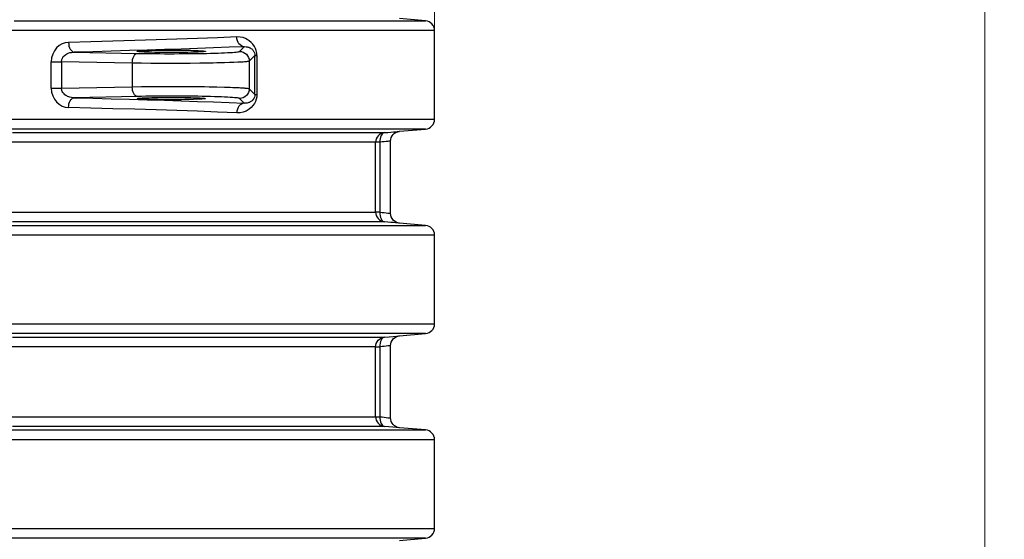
# Model space of a CAD drawing. Header units: millimetres. Extents: x 196 to 2027204, y -221452 to 153872.
# Tile 344 of 381: x 1217402 to 1218412, y -196380 to -195847. Entities that reach past the tile are written whole.
import ezdxf

# ---------------------------------------------------------------- set-up
doc = ezdxf.new("R2010")
doc.units = ezdxf.units.MM
doc.layers.get('Defpoints').update_dxf_attribs({"lineweight": 18})
doc.layers.add('00_Основной', color=163, linetype='Continuous', lineweight=40)
doc.layers.add('ТМ-размеры', color=25, linetype='Continuous', lineweight=20)
doc.styles.add('SFINKS', font='SFINKS.shx', dxfattribs={"width": 0.7, "oblique": 15})
doc.dimstyles.new('кира-50', dxfattribs={"dimtxt": 150, "dimasz": 40, "dimexe": 15, "dimexo": 0, "dimgap": 20, "dimtad": 1, "dimdec": 0, "dimrnd": 5, "dimdsep": 46, "dimtxsty": 'SFINKS', "dimblk1": 'OBLIQUE', "dimblk2": 'OBLIQUE', "dimsah": 1, "dimcen": 2.5, "dimclrd": 252, "dimclre": 252, "dimclrt": 252, "dimadec": 0, "dimazin": 0, "dimtfac": 1, "dimtdec": 0, "dimtofl": 0, "dimtmove": 0, "dimatfit": 3, "dimldrblk": 'OBLIQUE', "dimfxl": 15, "dimtfill": 1, "dimtolj": 1, "dimtzin": 0, "dimlwd": 20, "dimlwe": 20, "dimarcsym": 0})

# ---------------------------------------------------------------- blocks, each defined once
blk = doc.blocks.new('_Oblique')
at = {"color": 0, "linetype": 'ByBlock', "lineweight": -2}
blk.add_line((-0.5, -0.5), (0.5, 0.5), dxfattribs=at)
blk = doc.blocks.new('*D84')
at = {"layer": 'Defpoints', "color": 0, "linetype": 'ByBlock', "lineweight": 50, "transparency": 16777216}
for p in [(1217827.7, -194508.8), (1216087.6, -195856.8), (1217827.7, -195857.7)]:
    blk.add_point(p, dxfattribs=at)
at = {"layer": 'ТМ-размеры', "color": 252, "linetype": 'ByBlock', "lineweight": 20, "transparency": 16777216}
for p, q in [((1216087.6, -195856.8), (1216087.6, -194493.8)), ((1217827.7, -195857.7), (1217827.7, -194493.8)), ((1216087.6, -194508.8), (1217827.7, -194508.8))]:
    blk.add_line(p, q, dxfattribs=at)
at = {"layer": 'ТМ-размеры', "color": 252, "linetype": 'ByBlock', "lineweight": 20, "transparency": 16777216, "xscale": 40, "yscale": 40, "zscale": 40, "rotation": 180}
blk.add_blockref('_Oblique', (1216087.6, -194508.8), dxfattribs=at)
at = {"layer": 'ТМ-размеры', "color": 252, "linetype": 'ByBlock', "lineweight": 20, "transparency": 16777216, "xscale": 40, "yscale": 40, "zscale": 40}
blk.add_blockref('_Oblique', (1217827.7, -194508.8), dxfattribs=at)
at = {"layer": 'ТМ-размеры', "color": 252, "linetype": 'ByBlock', "transparency": 16777216, "insert": (1216957.7, -194413.8), "char_height": 150, "attachment_point": 5, "style": 'SFINKS', "bg_fill": 3, "box_fill_scale": 1.1, "bg_fill_color": 256, "bg_fill_true_color": 13158600, "bg_fill_transparency": 0}
blk.add_mtext('\\A1;1740', dxfattribs=at)
blk = doc.blocks.new('*D85')
at = {"layer": 'Defpoints', "color": 0, "linetype": 'ByBlock', "lineweight": 50, "transparency": 16777216}
for p in [(1216957.7, -194978.3), (1216957.7, -203390.2), (1218392, -203390.2)]:
    blk.add_point(p, dxfattribs=at)
at = {"layer": 'ТМ-размеры', "color": 252, "linetype": 'ByBlock', "lineweight": 20, "transparency": 16777216}
for p, q in [((1216957.7, -194978.3), (1218407, -194978.3)), ((1218392, -194978.3), (1218392, -203390.2)), ((1216957.7, -203390.2), (1218407, -203390.2))]:
    blk.add_line(p, q, dxfattribs=at)
at = {"layer": 'ТМ-размеры', "color": 252, "linetype": 'ByBlock', "lineweight": 20, "transparency": 16777216, "xscale": 40, "yscale": 40, "zscale": 40}
for p, rotation in [((1218392, -194978.3), 90), ((1218392, -203390.2), 270)]:
    blk.add_blockref('_Oblique', p, dxfattribs=dict(at, rotation=rotation))
at = {"layer": 'ТМ-размеры', "color": 252, "linetype": 'ByBlock', "transparency": 16777216, "insert": (1218297, -199184.3), "char_height": 150, "attachment_point": 5, "rotation": 90, "style": 'SFINKS', "bg_fill": 3, "box_fill_scale": 1.1, "bg_fill_color": 256, "bg_fill_true_color": 13158600, "bg_fill_transparency": 0}
blk.add_mtext('\\A1;8410', dxfattribs=at)

msp = doc.modelspace()

# ---------------------------------------------------------------- linework, layer by layer
at = {"layer": '00_Основной', "color": 252, "lineweight": 25, "ltscale": 10}
for p, q in [((1217818.6, -195847.7, 0.2), (1217791.7, -195845.4, 0.2)), ((1217827.7, -195948.8, 0.2), (1217827.7, -195857.7, 0.2)), ((1217458, -195879.8, 0.2), (1217522.7, -195881.1, 0.2)), ((1217627.7, -195879.1, 0.2), (1217632.5, -195874.3, 0.2)), ((1217434.6, -195916.8, 0.2), (1217434.6, -195889.7, 0.2)), ((1217517.7, -195891.1, 0.2), (1217445.1, -195889.7, 0.2)), ((1217445.1, -195889.7, 0.2), (1217445.1, -195916.8, 0.2)), ((1217643.4, -195883.4, 0.2), (1217637.7, -195889.1, 0.2)), ((1217637.7, -195889.1, 0.2), (1217637.7, -195917.4, 0.2)), ((1217643.4, -195923.2, 0.2), (1217643.4, -195883.4, 0.2)), ((1217645.5, -195883.4, 0.2), (1217645.5, -195923.2, 0.2)), ((1217517.7, -195891.1, 0.2), (1217517.7, -195915.4, 0.2)), ((1217445.1, -195916.8, 0.2), (1217517.7, -195915.4, 0.2)), ((1217637.7, -195917.4, 0.2), (1217643.4, -195923.2, 0.2)), ((1217522.7, -195925.4, 0.2), (1217458, -195926.7, 0.2)), ((1217632.5, -195932.2, 0.2), (1217627.7, -195927.4, 0.2)), ((1217791.8, -195961.1, 0.2), (1217818.6, -195958.8, 0.2)), ((1217818.6, -196057.7, 0.2), (1217791.8, -196055.4, 0.2)), ((1217827.7, -196158.8, 0.2), (1217827.7, -196067.7, 0.2)), ((1217791.7, -196171.2, 0.2), (1217818.6, -196168.8, 0.2)), ((1217818.6, -196267.7, 0.2), (1217791.7, -196265.4, 0.2)), ((1217827.7, -196368.8, 0.2), (1217827.7, -196277.7, 0.2)), ((1217791.7, -196381.2, 0.2), (1217818.6, -196378.8, 0.2))]:
    msp.add_line(p, q, dxfattribs=at)
at = {"layer": '00_Основной', "color": 252, "lineweight": 25, "ltscale": 10, "elevation": 0.2}
for points in [[(1217396.7, -195847.7), (1217411.7, -195847.7), (1217426.5, -195847.7), (1217441.1, -195847.7), (1217455.5, -195847.7), (1217469.7, -195847.7), (1217483.7, -195847.7), (1217497.4, -195847.7), (1217511, -195847.7), (1217524.3, -195847.7), (1217537.4, -195847.7), (1217550.2, -195847.7), (1217562.8, -195847.7), (1217575.1, -195847.7), (1217587.2, -195847.7), (1217599.1, -195847.7), (1217610.6, -195847.7), (1217621.9, -195847.7), (1217632.9, -195847.7), (1217643.7, -195847.7), (1217654.1, -195847.7), (1217664.3, -195847.7), (1217674.1, -195847.7), (1217683.7, -195847.7), (1217693, -195847.7), (1217701.9, -195847.7), (1217710.6, -195847.7), (1217719, -195847.7), (1217727, -195847.7), (1217734.7, -195847.7), (1217742.1, -195847.7), (1217749.1, -195847.7), (1217755.9, -195847.7), (1217762.3, -195847.7), (1217768.3, -195847.7), (1217774.1, -195847.7), (1217779.5, -195847.7), (1217784.5, -195847.7), (1217789.2, -195847.7), (1217793.6, -195847.7), (1217797.6, -195847.7), (1217801.3, -195847.7), (1217804.6, -195847.7), (1217807.6, -195847.7), (1217810.2, -195847.7), (1217812.5, -195847.7), (1217814.4, -195847.7), (1217815.9, -195847.7), (1217817.1, -195847.7), (1217818, -195847.7), (1217818.5, -195847.7), (1217818.6, -195847.7)], [(1217827.7, -195857.7), (1217827.5, -195855.8), (1217827, -195854), (1217826.2, -195852.4), (1217825.1, -195850.9), (1217823.7, -195849.7), (1217822.1, -195848.7), (1217820.4, -195848), (1217818.6, -195847.7)], [(1217827.7, -195857.7), (1217827.6, -195857.7), (1217827.2, -195857.7), (1217826.4, -195857.7), (1217825.2, -195857.7), (1217823.7, -195857.7), (1217821.8, -195857.7), (1217819.6, -195857.7), (1217817, -195857.7), (1217814.1, -195857.7), (1217810.8, -195857.7), (1217807.1, -195857.7), (1217803.2, -195857.7), (1217798.8, -195857.7), (1217794.2, -195857.7), (1217789.1, -195857.7), (1217783.8, -195857.7), (1217778.1, -195857.7), (1217772.1, -195857.7), (1217765.7, -195857.7), (1217759, -195857.7), (1217752, -195857.7), (1217744.6, -195857.7), (1217736.9, -195857.7), (1217729, -195857.7), (1217720.6, -195857.7), (1217712, -195857.7), (1217703.1, -195857.7), (1217693.8, -195857.7), (1217684.3, -195857.7), (1217674.5, -195857.7), (1217664.3, -195857.7), (1217653.9, -195857.7), (1217643.2, -195857.7), (1217632.2, -195857.7), (1217621, -195857.7), (1217609.4, -195857.7), (1217597.6, -195857.7), (1217585.6, -195857.7), (1217573.3, -195857.7), (1217560.7, -195857.7), (1217547.9, -195857.7), (1217534.8, -195857.7), (1217521.5, -195857.7), (1217508, -195857.7), (1217494.2, -195857.7), (1217480.2, -195857.7), (1217466, -195857.7), (1217451.6, -195857.7), (1217437, -195857.7), (1217422.2, -195857.7), (1217407.3, -195857.7), (1217392.1, -195857.7)], [(1217452.3, -195869.8), (1217449, -195870.3), (1217445.8, -195871.4), (1217442.8, -195873.1), (1217440.1, -195875.5), (1217437.8, -195878.5), (1217436.1, -195881.9), (1217435, -195885.7), (1217434.6, -195889.7)], [(1217624.8, -195864.3), (1217605, -195865.1), (1217584.5, -195865.9), (1217563.5, -195866.6), (1217542.1, -195867.3), (1217520.2, -195868), (1217497.9, -195868.6), (1217475.3, -195869.3), (1217452.3, -195869.8)], [(1217452.3, -195869.8), (1217452.5, -195871.7), (1217452.8, -195873.6), (1217453.3, -195875.3), (1217454, -195876.8), (1217454.9, -195878), (1217455.9, -195879), (1217456.9, -195879.6), (1217458, -195879.8)], [(1217645.5, -195883.4), (1217645.3, -195880.8), (1217644.8, -195878.3), (1217644, -195876.1), (1217643, -195874), (1217641.5, -195871.8), (1217639.7, -195869.8), (1217637.7, -195868.1), (1217635.7, -195866.8), (1217633.7, -195865.8), (1217631.4, -195865), (1217628.2, -195864.4), (1217624.8, -195864.3)], [(1217632.5, -195874.3), (1217631, -195874.1), (1217629.6, -195873.5), (1217628.3, -195872.5), (1217627.1, -195871.3), (1217626.2, -195869.8), (1217625.5, -195868.1), (1217625, -195866.2), (1217624.8, -195864.3)], [(1217445.1, -195889.7), (1217445.4, -195887.5), (1217446.4, -195885.3), (1217447, -195884.5), (1217447.7, -195883.7), (1217449.6, -195882.2), (1217450.7, -195881.6), (1217452.1, -195881), (1217453.6, -195880.4), (1217454.4, -195880.2), (1217455.4, -195880.1), (1217456.6, -195879.9), (1217458, -195879.8)], [(1217632.5, -195874.3), (1217617, -195874.9), (1217601.1, -195875.5), (1217584.7, -195876.1), (1217567.9, -195876.7), (1217550.6, -195877.3), (1217532.9, -195877.8), (1217514.8, -195878.3), (1217496.2, -195878.9), (1217477.3, -195879.4), (1217458, -195879.8)], [(1217522.7, -195881.1), (1217527.1, -195881.2), (1217531.6, -195881.3), (1217536.3, -195881.3), (1217541.1, -195881.4), (1217546, -195881.4), (1217550.9, -195881.5), (1217555.9, -195881.5), (1217560.8, -195881.5), (1217565.8, -195881.4), (1217570.7, -195881.4), (1217575.5, -195881.4), (1217580.3, -195881.3), (1217584.9, -195881.3), (1217589.5, -195881.2), (1217593.8, -195881.1), (1217598, -195881), (1217601.9, -195880.9), (1217605.7, -195880.8), (1217609.2, -195880.7), (1217612.4, -195880.5), (1217615.4, -195880.4), (1217618, -195880.3), (1217620.4, -195880.1), (1217622.4, -195879.9), (1217624.2, -195879.8), (1217625.6, -195879.6), (1217626.6, -195879.5), (1217627.3, -195879.3), (1217627.7, -195879.1)], [(1217627.7, -195879.1), (1217629.6, -195879.3), (1217631.5, -195879.9), (1217633.2, -195880.8), (1217634.7, -195882), (1217636, -195883.5), (1217636.9, -195885.3), (1217637.5, -195887.1), (1217637.7, -195889.1)], [(1217632.5, -195874.3), (1217633.6, -195874.2), (1217634.5, -195874.3), (1217635.1, -195874.4), (1217635.6, -195874.4), (1217636.1, -195874.6), (1217636.7, -195874.7), (1217637.2, -195874.9), (1217637.7, -195875.1), (1217638.2, -195875.3), (1217638.6, -195875.5), (1217639.4, -195876), (1217640.2, -195876.6), (1217640.9, -195877.2), (1217641.5, -195877.8), (1217641.8, -195878.2), (1217642, -195878.7), (1217642.3, -195879.1), (1217642.9, -195880.5), (1217643.3, -195881.9), (1217643.4, -195882.6), (1217643.4, -195883.4)], [(1217434.6, -195889.7), (1217435.8, -195889.7), (1217437.1, -195889.7), (1217438.4, -195889.7), (1217439.8, -195889.7), (1217441.2, -195889.7), (1217442.5, -195889.7), (1217443.8, -195889.7), (1217445.1, -195889.7)], [(1217517.7, -195891.1), (1217517.8, -195889.2), (1217518.1, -195887.4), (1217518.6, -195885.7), (1217519.2, -195884.2), (1217520, -195882.9), (1217520.8, -195882), (1217521.8, -195881.4), (1217522.7, -195881.1)], [(1217637.7, -195889.1), (1217637.4, -195889.2), (1217637.1, -195889.3), (1217636.7, -195889.4), (1217636.1, -195889.5), (1217635.6, -195889.6), (1217634.9, -195889.7), (1217634.3, -195889.7), (1217632.9, -195889.8), (1217631.4, -195890), (1217629.6, -195890.1), (1217627.8, -195890.2), (1217625.9, -195890.3), (1217621.8, -195890.5), (1217617.3, -195890.6), (1217612.4, -195890.8), (1217608.6, -195890.9), (1217604.6, -195891), (1217600.6, -195891.1), (1217596.5, -195891.2), (1217587, -195891.3), (1217577.2, -195891.4), (1217567.1, -195891.4), (1217557, -195891.5), (1217546.9, -195891.4), (1217536.9, -195891.4), (1217527.1, -195891.3), (1217517.7, -195891.1)], [(1217643.4, -195883.4), (1217643.5, -195883.4), (1217643.6, -195883.4), (1217643.8, -195883.4), (1217644, -195883.4), (1217644.3, -195883.4), (1217644.6, -195883.4), (1217645, -195883.4), (1217645.5, -195883.4)], [(1217434.6, -195916.8), (1217435, -195920.8), (1217436.1, -195924.7), (1217437.8, -195928.1), (1217440.1, -195931), (1217442.8, -195933.4), (1217445.8, -195935.2), (1217449, -195936.3), (1217452.3, -195936.7)], [(1217434.6, -195916.8), (1217435.8, -195916.8), (1217437.1, -195916.8), (1217438.4, -195916.8), (1217439.8, -195916.8), (1217441.2, -195916.8), (1217442.5, -195916.8), (1217443.8, -195916.8), (1217445.1, -195916.8)], [(1217458, -195926.7), (1217455.4, -195926.5), (1217453.6, -195926.1), (1217452.5, -195925.7), (1217451.4, -195925.3), (1217450.5, -195924.8), (1217449.6, -195924.3), (1217448.6, -195923.6), (1217447.7, -195922.8), (1217446.4, -195921.2), (1217445.8, -195920.2), (1217445.4, -195919.1), (1217445.1, -195916.8)], [(1217517.7, -195915.4), (1217527.1, -195915.2), (1217536.9, -195915.1), (1217546.9, -195915.1), (1217557, -195915.1), (1217567.1, -195915.1), (1217577.2, -195915.1), (1217582.1, -195915.2), (1217587, -195915.2), (1217591.8, -195915.3), (1217596.5, -195915.4), (1217604.6, -195915.5), (1217612.4, -195915.7), (1217615.4, -195915.8), (1217618.2, -195915.9), (1217620.9, -195916), (1217623.5, -195916.1), (1217625.9, -195916.2), (1217627.3, -195916.3), (1217628.6, -195916.4), (1217629.9, -195916.5), (1217631.1, -195916.5), (1217632.3, -195916.6), (1217633.3, -195916.7), (1217634.3, -195916.8), (1217635.4, -195916.9), (1217636.4, -195917.1), (1217637.2, -195917.2), (1217637.7, -195917.4)], [(1217522.7, -195925.4), (1217521.8, -195925.1), (1217520.8, -195924.5), (1217520, -195923.6), (1217519.2, -195922.4), (1217518.6, -195920.8), (1217518.1, -195919.1), (1217517.8, -195917.3), (1217517.7, -195915.4)], [(1217637.7, -195917.4), (1217637.5, -195919.4), (1217636.9, -195921.2), (1217636, -195923), (1217634.7, -195924.5), (1217633.2, -195925.7), (1217631.5, -195926.6), (1217629.6, -195927.2), (1217627.7, -195927.4)], [(1217452.3, -195936.7), (1217452.5, -195934.8), (1217452.8, -195932.9), (1217453.3, -195931.2), (1217454, -195929.7), (1217454.9, -195928.5), (1217455.9, -195927.5), (1217456.9, -195926.9), (1217458, -195926.7)], [(1217458, -195926.7), (1217477.3, -195927.2), (1217496.2, -195927.7), (1217514.8, -195928.2), (1217532.9, -195928.7), (1217550.6, -195929.3), (1217567.9, -195929.8), (1217584.7, -195930.4), (1217601.1, -195931), (1217617, -195931.6), (1217632.5, -195932.2)], [(1217627.7, -195927.4), (1217627.3, -195927.2), (1217626.6, -195927.1), (1217625.6, -195926.9), (1217624.2, -195926.7), (1217622.4, -195926.6), (1217620.4, -195926.4), (1217618, -195926.3), (1217615.4, -195926.1), (1217612.4, -195926), (1217609.2, -195925.8), (1217605.7, -195925.7), (1217601.9, -195925.6), (1217598, -195925.5), (1217593.8, -195925.4), (1217589.5, -195925.3), (1217584.9, -195925.2), (1217580.3, -195925.2), (1217575.5, -195925.1), (1217570.7, -195925.1), (1217565.8, -195925.1), (1217560.8, -195925), (1217555.9, -195925), (1217550.9, -195925.1), (1217546, -195925.1), (1217541.1, -195925.1), (1217536.3, -195925.2), (1217531.6, -195925.2), (1217527.1, -195925.3), (1217522.7, -195925.4)], [(1217645.5, -195923.2), (1217645.3, -195925.8), (1217644.8, -195928.2), (1217644, -195930.5), (1217643, -195932.6), (1217641.5, -195934.8), (1217639.7, -195936.7), (1217637.7, -195938.4), (1217634.6, -195940.3), (1217631.4, -195941.5), (1217628.2, -195942.1), (1217624.8, -195942.2)], [(1217643.4, -195923.2), (1217643.4, -195923.9), (1217643.3, -195924.6), (1217642.9, -195926), (1217642.3, -195927.4), (1217641.5, -195928.7), (1217641, -195929.2), (1217640.5, -195929.7), (1217639.9, -195930.2), (1217639.3, -195930.6), (1217638.6, -195931), (1217637.9, -195931.4), (1217637.2, -195931.6), (1217636.4, -195931.9), (1217635.6, -195932.1), (1217635.1, -195932.2), (1217634.5, -195932.2), (1217633.6, -195932.3), (1217632.5, -195932.2)], [(1217643.4, -195923.2), (1217643.5, -195923.2), (1217643.6, -195923.2), (1217643.8, -195923.2), (1217644, -195923.2), (1217644.3, -195923.2), (1217644.6, -195923.2), (1217645, -195923.2), (1217645.5, -195923.2)], [(1217624.8, -195942.2), (1217605, -195941.4), (1217584.5, -195940.6), (1217563.5, -195939.9), (1217542.1, -195939.2), (1217520.2, -195938.5), (1217497.9, -195937.9), (1217475.3, -195937.3), (1217452.3, -195936.7)], [(1217632.5, -195932.2), (1217631, -195932.5), (1217629.6, -195933.1), (1217628.3, -195934), (1217627.1, -195935.2), (1217626.2, -195936.7), (1217625.5, -195938.5), (1217625, -195940.3), (1217624.8, -195942.2)], [(1217394.5, -195948.8), (1217414.1, -195948.8), (1217433.5, -195948.8), (1217452.5, -195948.8), (1217471.1, -195948.8), (1217489.4, -195948.8), (1217507.3, -195948.8), (1217524.9, -195948.8), (1217542, -195948.8), (1217558.7, -195948.8), (1217575.1, -195948.8), (1217591, -195948.8), (1217606.5, -195948.8), (1217621.5, -195948.8), (1217636, -195948.8), (1217650.1, -195948.8), (1217663.7, -195948.8), (1217676.9, -195948.8), (1217689.5, -195948.8), (1217701.6, -195948.8), (1217713.2, -195948.8), (1217724.3, -195948.8), (1217734.9, -195948.8), (1217744.9, -195948.8), (1217754.3, -195948.8), (1217763.3, -195948.8), (1217771.6, -195948.8), (1217779.4, -195948.8), (1217786.7, -195948.8), (1217793.3, -195948.8), (1217799.4, -195948.8), (1217804.9, -195948.8), (1217809.8, -195948.8), (1217814.1, -195948.8), (1217817.9, -195948.8), (1217821, -195948.8), (1217823.5, -195948.8), (1217825.5, -195948.8), (1217826.8, -195948.8), (1217827.6, -195948.8), (1217827.7, -195948.8)], [(1217818.6, -195958.8), (1217820.4, -195958.5), (1217822.1, -195957.8), (1217823.7, -195956.8), (1217825.1, -195955.6), (1217826.2, -195954.1), (1217827, -195952.5), (1217827.5, -195950.7), (1217827.7, -195948.8)], [(1217818.6, -195958.8), (1217818.4, -195958.8), (1217817.7, -195958.8), (1217816.4, -195958.8), (1217814.4, -195958.8), (1217811.9, -195958.8), (1217808.8, -195958.8), (1217805.1, -195958.8), (1217800.9, -195958.8), (1217796, -195958.8), (1217790.6, -195958.8), (1217784.5, -195958.8), (1217778, -195958.8), (1217770.8, -195958.8), (1217763.1, -195958.8), (1217754.8, -195958.8), (1217746, -195958.8), (1217736.6, -195958.8), (1217726.7, -195958.8), (1217716.3, -195958.8), (1217705.3, -195958.8), (1217693.8, -195958.8), (1217681.8, -195958.8), (1217669.3, -195958.8), (1217656.3, -195958.8), (1217642.9, -195958.8), (1217628.9, -195958.8), (1217614.5, -195958.8), (1217599.7, -195958.8), (1217584.4, -195958.8), (1217568.6, -195958.8), (1217552.5, -195958.8), (1217535.9, -195958.8), (1217518.9, -195958.8), (1217501.5, -195958.8), (1217483.8, -195958.8), (1217465.7, -195958.8), (1217447.3, -195958.8), (1217428.5, -195958.8), (1217409.4, -195958.8), (1217389.9, -195958.8)], [(1217776.3, -195962.5), (1217779.7, -195962.2), (1217782.8, -195961.9), (1217785.5, -195961.7), (1217787.7, -195961.5), (1217789.5, -195961.3), (1217790.8, -195961.2), (1217791.6, -195961.2), (1217791.8, -195961.1)], [(1217782.7, -195971.1), (1217782.9, -195969.4), (1217783.3, -195967.6), (1217784.2, -195965.9), (1217785.3, -195964.3), (1217786.8, -195963.1), (1217788.4, -195962.1), (1217790.1, -195961.5), (1217791.8, -195961.1)], [(1217394.9, -195962.5), (1217412.4, -195962.5), (1217429.7, -195962.5), (1217446.7, -195962.5), (1217463.4, -195962.5), (1217479.7, -195962.5), (1217495.7, -195962.5), (1217511.3, -195962.5), (1217526.6, -195962.5), (1217541.4, -195962.5), (1217556, -195962.5), (1217570.1, -195962.5), (1217583.8, -195962.5), (1217597.1, -195962.5), (1217610, -195962.5), (1217622.5, -195962.5), (1217634.5, -195962.5), (1217646.1, -195962.5), (1217657.2, -195962.5), (1217667.9, -195962.5), (1217678.1, -195962.5), (1217687.8, -195962.5), (1217697.1, -195962.5), (1217705.9, -195962.5), (1217714.2, -195962.5), (1217722, -195962.5), (1217729.3, -195962.5), (1217736, -195962.5), (1217742.3, -195962.5), (1217748.1, -195962.5), (1217753.3, -195962.5), (1217758.1, -195962.5), (1217762.2, -195962.5), (1217765.9, -195962.5), (1217769.1, -195962.5), (1217771.7, -195962.5), (1217773.8, -195962.5), (1217775.3, -195962.5), (1217776.3, -195962.5)], [(1217776.3, -195962.5), (1217774.5, -195962.8), (1217772.8, -195963.5), (1217771.2, -195964.4), (1217769.8, -195965.7), (1217768.7, -195967.1), (1217767.9, -195968.8), (1217767.4, -195970.6), (1217767.2, -195972.4)], [(1217776.3, -195962.5), (1217775.3, -195962.7), (1217774.3, -195963.4), (1217773.5, -195964.3), (1217772.8, -195965.5), (1217772.2, -195967), (1217771.8, -195968.7), (1217771.6, -195970.5), (1217771.6, -195972.4)], [(1217782.7, -195971.1), (1217782.5, -195971.1), (1217782, -195971.2), (1217781, -195971.3), (1217779.8, -195971.5), (1217778.2, -195971.6), (1217776.2, -195971.9), (1217774.1, -195972.1), (1217771.6, -195972.4)], [(1217782.7, -196045.4), (1217782.7, -196008.3), (1217782.7, -195971.1)], [(1217767.2, -195972.4), (1217766.2, -195972.4), (1217764.7, -195972.4), (1217762.6, -195972.4), (1217760, -195972.4), (1217756.9, -195972.4), (1217753.3, -195972.4), (1217749.1, -195972.4), (1217744.5, -195972.4), (1217739.3, -195972.4), (1217733.6, -195972.4), (1217727.4, -195972.4), (1217720.7, -195972.4), (1217713.4, -195972.4), (1217705.7, -195972.4), (1217697.5, -195972.4), (1217688.9, -195972.4), (1217679.7, -195972.4), (1217670.1, -195972.4), (1217660, -195972.4), (1217649.4, -195972.4), (1217638.4, -195972.4), (1217626.9, -195972.4), (1217615.1, -195972.4), (1217602.7, -195972.4), (1217590, -195972.4), (1217576.8, -195972.4), (1217563.3, -195972.4), (1217549.3, -195972.4), (1217534.9, -195972.4), (1217520.2, -195972.4), (1217505.1, -195972.4), (1217489.7, -195972.4), (1217473.9, -195972.4), (1217457.7, -195972.4), (1217441.3, -195972.4), (1217424.5, -195972.4), (1217407.4, -195972.4), (1217390, -195972.4)], [(1217767.2, -196044.1), (1217767.2, -196004), (1217767.2, -195972.4)], [(1217771.6, -195972.4), (1217770.7, -195972.4), (1217769.8, -195972.4), (1217769.1, -195972.4), (1217768.5, -195972.4), (1217767.9, -195972.4), (1217767.6, -195972.4), (1217767.3, -195972.4), (1217767.2, -195972.4)], [(1217771.6, -195972.4), (1217771.6, -196012.6), (1217771.6, -196044.1)], [(1217390, -196044.1), (1217407.4, -196044.1), (1217424.5, -196044.1), (1217441.3, -196044.1), (1217457.7, -196044.1), (1217473.9, -196044.1), (1217489.7, -196044.1), (1217505.1, -196044.1), (1217520.2, -196044.1), (1217534.9, -196044.1), (1217549.3, -196044.1), (1217563.3, -196044.1), (1217576.8, -196044.1), (1217590, -196044.1), (1217602.7, -196044.1), (1217615.1, -196044.1), (1217626.9, -196044.1), (1217638.4, -196044.1), (1217649.4, -196044.1), (1217660, -196044.1), (1217670.1, -196044.1), (1217679.7, -196044.1), (1217688.9, -196044.1), (1217697.5, -196044.1), (1217705.7, -196044.1), (1217713.4, -196044.1), (1217720.7, -196044.1), (1217727.4, -196044.1), (1217733.6, -196044.1), (1217739.3, -196044.1), (1217744.5, -196044.1), (1217749.1, -196044.1), (1217753.3, -196044.1), (1217756.9, -196044.1), (1217760, -196044.1), (1217762.6, -196044.1), (1217764.7, -196044.1), (1217766.2, -196044.1), (1217767.2, -196044.1)], [(1217767.2, -196044.1), (1217767.4, -196045.9), (1217767.9, -196047.7), (1217768.7, -196049.4), (1217769.8, -196050.8), (1217771.2, -196052.1), (1217772.8, -196053.1), (1217774.5, -196053.7), (1217776.3, -196054.1)], [(1217771.6, -196044.1), (1217770.7, -196044.1), (1217769.8, -196044.1), (1217769.1, -196044.1), (1217768.5, -196044.1), (1217767.9, -196044.1), (1217767.6, -196044.1), (1217767.3, -196044.1), (1217767.2, -196044.1)], [(1217771.6, -196044.1), (1217771.6, -196046), (1217771.8, -196047.8), (1217772.2, -196049.5), (1217772.8, -196051), (1217773.5, -196052.2), (1217774.3, -196053.2), (1217775.3, -196053.8), (1217776.3, -196054.1)], [(1217771.6, -196044.1), (1217774.1, -196044.4), (1217776.2, -196044.6), (1217778.1, -196044.9), (1217779.8, -196045.1), (1217781, -196045.2), (1217782, -196045.3), (1217782.5, -196045.4), (1217782.7, -196045.4), (1217782.7, -196045.4)], [(1217791.8, -196055.4), (1217790.1, -196055.1), (1217788.4, -196054.4), (1217786.8, -196053.5), (1217785.3, -196052.2), (1217784.2, -196050.6), (1217783.3, -196048.9), (1217782.9, -196047.1), (1217782.7, -196045.4)], [(1217388.1, -196057.7), (1217407.5, -196057.7), (1217426.6, -196057.7), (1217445.3, -196057.7), (1217463.7, -196057.7), (1217481.8, -196057.7), (1217499.5, -196057.7), (1217516.8, -196057.7), (1217533.7, -196057.7), (1217550.3, -196057.7), (1217566.4, -196057.7), (1217582.2, -196057.7), (1217597.5, -196057.7), (1217612.3, -196057.7), (1217626.7, -196057.7), (1217640.7, -196057.7), (1217654.2, -196057.7), (1217667.2, -196057.7), (1217679.7, -196057.7), (1217691.7, -196057.7), (1217703.2, -196057.7), (1217714.3, -196057.7), (1217724.8, -196057.7), (1217734.7, -196057.7), (1217744.2, -196057.7), (1217753, -196057.7), (1217761.4, -196057.7), (1217769.2, -196057.7), (1217776.4, -196057.7), (1217783.1, -196057.7), (1217789.2, -196057.7), (1217794.8, -196057.7), (1217799.8, -196057.7), (1217804.2, -196057.7), (1217808, -196057.7), (1217811.2, -196057.7), (1217813.9, -196057.7), (1217815.9, -196057.7), (1217817.4, -196057.7), (1217818.3, -196057.7), (1217818.6, -196057.7)], [(1217776.3, -196054.1), (1217775.3, -196054.1), (1217773.8, -196054.1), (1217771.7, -196054.1), (1217769.1, -196054.1), (1217765.9, -196054.1), (1217762.2, -196054.1), (1217758.1, -196054.1), (1217753.3, -196054.1), (1217748.1, -196054.1), (1217742.3, -196054.1), (1217736, -196054.1), (1217729.3, -196054.1), (1217722, -196054.1), (1217714.2, -196054.1), (1217705.9, -196054.1), (1217697.1, -196054.1), (1217687.8, -196054.1), (1217678.1, -196054.1), (1217667.9, -196054.1), (1217657.2, -196054.1), (1217646.1, -196054.1), (1217634.5, -196054.1), (1217622.5, -196054.1), (1217610, -196054.1), (1217597.1, -196054.1), (1217583.8, -196054.1), (1217570.1, -196054.1), (1217556, -196054.1), (1217541.4, -196054.1), (1217526.6, -196054.1), (1217511.3, -196054.1), (1217495.7, -196054.1), (1217479.7, -196054.1), (1217463.4, -196054.1), (1217446.7, -196054.1), (1217429.7, -196054.1), (1217412.4, -196054.1), (1217394.9, -196054.1)], [(1217791.8, -196055.4), (1217791.8, -196055.4), (1217791.6, -196055.3), (1217790.8, -196055.3), (1217789.5, -196055.2), (1217787.7, -196055), (1217785.5, -196054.8), (1217782.8, -196054.6), (1217779.7, -196054.3), (1217776.3, -196054.1)], [(1217827.7, -196067.7), (1217827.5, -196065.8), (1217827, -196064), (1217826.2, -196062.4), (1217825.1, -196060.9), (1217823.7, -196059.7), (1217822.1, -196058.7), (1217820.4, -196058), (1217818.6, -196057.7)], [(1217827.7, -196067.7), (1217827.4, -196067.7), (1217826.5, -196067.7), (1217825, -196067.7), (1217822.9, -196067.7), (1217820.3, -196067.7), (1217817, -196067.7), (1217813.1, -196067.7), (1217808.7, -196067.7), (1217803.7, -196067.7), (1217798.1, -196067.7), (1217791.9, -196067.7), (1217785.1, -196067.7), (1217777.8, -196067.7), (1217769.9, -196067.7), (1217761.5, -196067.7), (1217752.5, -196067.7), (1217743, -196067.7), (1217732.9, -196067.7), (1217722.3, -196067.7), (1217711.1, -196067.7), (1217699.5, -196067.7), (1217687.4, -196067.7), (1217674.7, -196067.7), (1217661.5, -196067.7), (1217647.9, -196067.7), (1217633.8, -196067.7), (1217619.3, -196067.7), (1217604.2, -196067.7), (1217588.8, -196067.7), (1217572.9, -196067.7), (1217556.6, -196067.7), (1217539.9, -196067.7), (1217522.7, -196067.7), (1217505.2, -196067.7), (1217487.3, -196067.7), (1217469.1, -196067.7), (1217450.5, -196067.7), (1217431.5, -196067.7), (1217412.3, -196067.7), (1217392.7, -196067.7)], [(1217392.7, -196158.8), (1217412.3, -196158.8), (1217431.5, -196158.8), (1217450.5, -196158.8), (1217469.1, -196158.8), (1217487.3, -196158.8), (1217505.2, -196158.8), (1217522.7, -196158.8), (1217539.9, -196158.8), (1217556.6, -196158.8), (1217572.9, -196158.8), (1217588.8, -196158.8), (1217604.2, -196158.8), (1217619.3, -196158.8), (1217633.8, -196158.8), (1217647.9, -196158.8), (1217661.5, -196158.8), (1217674.7, -196158.8), (1217687.4, -196158.8), (1217699.5, -196158.8), (1217711.1, -196158.8), (1217722.3, -196158.8), (1217732.9, -196158.8), (1217743, -196158.8), (1217752.5, -196158.8), (1217761.5, -196158.8), (1217769.9, -196158.8), (1217777.8, -196158.8), (1217785.1, -196158.8), (1217791.9, -196158.8), (1217798.1, -196158.8), (1217803.7, -196158.8), (1217808.7, -196158.8), (1217813.1, -196158.8), (1217817, -196158.8), (1217820.3, -196158.8), (1217822.9, -196158.8), (1217825, -196158.8), (1217826.5, -196158.8), (1217827.4, -196158.8), (1217827.7, -196158.8)], [(1217818.6, -196168.8), (1217820.4, -196168.5), (1217822.1, -196167.8), (1217823.7, -196166.8), (1217825.1, -196165.6), (1217826.2, -196164.1), (1217827, -196162.5), (1217827.5, -196160.7), (1217827.7, -196158.8)], [(1217818.6, -196168.8), (1217818.3, -196168.8), (1217817.4, -196168.8), (1217815.9, -196168.8), (1217813.9, -196168.8), (1217811.2, -196168.8), (1217808, -196168.8), (1217804.2, -196168.8), (1217799.8, -196168.8), (1217794.8, -196168.8), (1217789.2, -196168.8), (1217783.1, -196168.8), (1217776.4, -196168.8), (1217769.2, -196168.8), (1217761.4, -196168.8), (1217753, -196168.8), (1217744.2, -196168.8), (1217734.7, -196168.8), (1217724.8, -196168.8), (1217714.3, -196168.8), (1217703.2, -196168.8), (1217691.7, -196168.8), (1217679.7, -196168.8), (1217667.2, -196168.8), (1217654.2, -196168.8), (1217640.7, -196168.8), (1217626.7, -196168.8), (1217612.3, -196168.8), (1217597.5, -196168.8), (1217582.2, -196168.8), (1217566.4, -196168.8), (1217550.3, -196168.8), (1217533.7, -196168.8), (1217516.8, -196168.8), (1217499.5, -196168.8), (1217481.8, -196168.8), (1217463.7, -196168.8), (1217445.3, -196168.8), (1217426.6, -196168.8), (1217407.5, -196168.8), (1217388.1, -196168.8)], [(1217394.9, -196172.5), (1217412.4, -196172.5), (1217429.7, -196172.5), (1217446.7, -196172.5), (1217463.4, -196172.5), (1217479.7, -196172.5), (1217495.7, -196172.5), (1217511.3, -196172.5), (1217526.6, -196172.5), (1217541.4, -196172.5), (1217556, -196172.5), (1217570.1, -196172.5), (1217583.8, -196172.5), (1217597.1, -196172.5), (1217610, -196172.5), (1217622.5, -196172.5), (1217634.5, -196172.5), (1217646.1, -196172.5), (1217657.2, -196172.5), (1217667.9, -196172.5), (1217678.1, -196172.5), (1217687.8, -196172.5), (1217697.1, -196172.5), (1217705.9, -196172.5), (1217714.2, -196172.5), (1217722, -196172.5), (1217729.3, -196172.5), (1217736, -196172.5), (1217742.3, -196172.5), (1217748.1, -196172.5), (1217753.3, -196172.5), (1217758.1, -196172.5), (1217762.2, -196172.5), (1217765.9, -196172.5), (1217769.1, -196172.5), (1217771.7, -196172.5), (1217773.8, -196172.5), (1217775.3, -196172.5), (1217776.3, -196172.5)], [(1217767.2, -196182.4), (1217767.4, -196180.6), (1217767.9, -196178.8), (1217768.7, -196177.1), (1217769.8, -196175.7), (1217771.2, -196174.4), (1217772.8, -196173.4), (1217774.5, -196172.8), (1217776.3, -196172.5)], [(1217776.3, -196172.5), (1217775.3, -196172.7), (1217774.3, -196173.4), (1217773.5, -196174.3), (1217772.8, -196175.5), (1217772.2, -196177), (1217771.8, -196178.7), (1217771.6, -196180.5), (1217771.6, -196182.4)], [(1217776.3, -196172.5), (1217781.3, -196172), (1217785.4, -196171.7), (1217788.6, -196171.4), (1217790.8, -196171.2), (1217791.8, -196171.1), (1217791.7, -196171.2)], [(1217782.7, -196181.1), (1217782.9, -196179.4), (1217783.3, -196177.6), (1217784.2, -196175.9), (1217785.3, -196174.3), (1217786.8, -196173.1), (1217788.4, -196172.1), (1217790.1, -196171.4), (1217791.8, -196171.1)], [(1217767.2, -196182.4), (1217766.2, -196182.4), (1217764.7, -196182.4), (1217762.6, -196182.4), (1217760, -196182.4), (1217756.9, -196182.4), (1217753.3, -196182.4), (1217749.1, -196182.4), (1217744.5, -196182.4), (1217739.3, -196182.4), (1217733.6, -196182.4), (1217727.4, -196182.4), (1217720.7, -196182.4), (1217713.4, -196182.4), (1217705.7, -196182.4), (1217697.5, -196182.4), (1217688.9, -196182.4), (1217679.7, -196182.4), (1217670.1, -196182.4), (1217660, -196182.4), (1217649.4, -196182.4), (1217638.4, -196182.4), (1217626.9, -196182.4), (1217615.1, -196182.4), (1217602.7, -196182.4), (1217590, -196182.4), (1217576.8, -196182.4), (1217563.3, -196182.4), (1217549.3, -196182.4), (1217534.9, -196182.4), (1217520.2, -196182.4), (1217505.1, -196182.4), (1217489.7, -196182.4), (1217473.9, -196182.4), (1217457.7, -196182.4), (1217441.3, -196182.4), (1217424.5, -196182.4), (1217407.4, -196182.4), (1217390, -196182.4)], [(1217767.2, -196254.1), (1217767.2, -196214), (1217767.2, -196182.4)], [(1217767.2, -196182.4), (1217767.3, -196182.4), (1217767.6, -196182.4), (1217767.9, -196182.4), (1217768.5, -196182.4), (1217769.1, -196182.4), (1217769.8, -196182.4), (1217770.7, -196182.4), (1217771.6, -196182.4)], [(1217782.7, -196181.1), (1217782.5, -196181.1), (1217782, -196181.2), (1217781, -196181.3), (1217779.8, -196181.5), (1217778.1, -196181.6), (1217776.2, -196181.9), (1217774.1, -196182.1), (1217771.6, -196182.4)], [(1217771.6, -196182.4), (1217771.6, -196222.6), (1217771.6, -196254.1)], [(1217782.7, -196255.4), (1217782.7, -196218.3), (1217782.7, -196181.1)], [(1217390, -196254.1), (1217407.4, -196254.1), (1217424.5, -196254.1), (1217441.3, -196254.1), (1217457.7, -196254.1), (1217473.9, -196254.1), (1217489.7, -196254.1), (1217505.1, -196254.1), (1217520.2, -196254.1), (1217534.9, -196254.1), (1217549.3, -196254.1), (1217563.3, -196254.1), (1217576.8, -196254.1), (1217590, -196254.1), (1217602.7, -196254.1), (1217615.1, -196254.1), (1217626.9, -196254.1), (1217638.4, -196254.1), (1217649.4, -196254.1), (1217660, -196254.1), (1217670.1, -196254.1), (1217679.7, -196254.1), (1217688.9, -196254.1), (1217697.5, -196254.1), (1217705.7, -196254.1), (1217713.4, -196254.1), (1217720.7, -196254.1), (1217727.4, -196254.1), (1217733.6, -196254.1), (1217739.3, -196254.1), (1217744.5, -196254.1), (1217749.1, -196254.1), (1217753.3, -196254.1), (1217756.9, -196254.1), (1217760, -196254.1), (1217762.6, -196254.1), (1217764.7, -196254.1), (1217766.2, -196254.1), (1217767.2, -196254.1)], [(1217776.3, -196264.1), (1217775.3, -196264.1), (1217773.8, -196264.1), (1217771.7, -196264.1), (1217769.1, -196264.1), (1217765.9, -196264.1), (1217762.2, -196264.1), (1217758.1, -196264.1), (1217753.3, -196264.1), (1217748.1, -196264.1), (1217742.3, -196264.1), (1217736, -196264.1), (1217729.3, -196264.1), (1217722, -196264.1), (1217714.2, -196264.1), (1217705.9, -196264.1), (1217697.1, -196264.1), (1217687.8, -196264.1), (1217678.1, -196264.1), (1217667.9, -196264.1), (1217657.2, -196264.1), (1217646.1, -196264.1), (1217634.5, -196264.1), (1217622.5, -196264.1), (1217610, -196264.1), (1217597.1, -196264.1), (1217583.8, -196264.1), (1217570.1, -196264.1), (1217556, -196264.1), (1217541.4, -196264.1), (1217526.6, -196264.1), (1217511.3, -196264.1), (1217495.7, -196264.1), (1217479.7, -196264.1), (1217463.4, -196264.1), (1217446.7, -196264.1), (1217429.7, -196264.1), (1217412.4, -196264.1), (1217394.9, -196264.1)], [(1217767.2, -196254.1), (1217767.4, -196255.9), (1217767.9, -196257.7), (1217768.7, -196259.4), (1217769.8, -196260.8), (1217771.2, -196262.1), (1217772.8, -196263.1), (1217774.5, -196263.7), (1217776.3, -196264.1)], [(1217767.2, -196254.1), (1217767.3, -196254.1), (1217767.6, -196254.1), (1217767.9, -196254.1), (1217768.5, -196254.1), (1217769.1, -196254.1), (1217769.8, -196254.1), (1217770.7, -196254.1), (1217771.6, -196254.1)], [(1217771.6, -196254.1), (1217771.6, -196256), (1217771.8, -196257.8), (1217772.2, -196259.5), (1217772.8, -196261), (1217773.5, -196262.2), (1217774.3, -196263.1), (1217775.3, -196263.8), (1217776.3, -196264.1)], [(1217771.6, -196254.1), (1217774.1, -196254.4), (1217776.2, -196254.6), (1217778.1, -196254.9), (1217779.8, -196255.1), (1217781, -196255.2), (1217782, -196255.3), (1217782.5, -196255.4), (1217782.7, -196255.4), (1217782.7, -196255.4)], [(1217791.7, -196265.4), (1217791.6, -196265.4), (1217790.4, -196265.2), (1217788.2, -196265.1), (1217785, -196264.8), (1217781, -196264.5), (1217776.3, -196264.1)], [(1217791.8, -196265.4), (1217790.1, -196265.1), (1217788.4, -196264.4), (1217786.8, -196263.5), (1217785.3, -196262.2), (1217784.2, -196260.6), (1217783.3, -196258.9), (1217782.9, -196257.1), (1217782.7, -196255.4)], [(1217388.1, -196267.7), (1217407.5, -196267.7), (1217426.6, -196267.7), (1217445.3, -196267.7), (1217463.7, -196267.7), (1217481.8, -196267.7), (1217499.5, -196267.7), (1217516.8, -196267.7), (1217533.7, -196267.7), (1217550.3, -196267.7), (1217566.4, -196267.7), (1217582.2, -196267.7), (1217597.5, -196267.7), (1217612.3, -196267.7), (1217626.7, -196267.7), (1217640.7, -196267.7), (1217654.2, -196267.7), (1217667.2, -196267.7), (1217679.7, -196267.7), (1217691.7, -196267.7), (1217703.2, -196267.7), (1217714.3, -196267.7), (1217724.8, -196267.7), (1217734.7, -196267.7), (1217744.2, -196267.7), (1217753, -196267.7), (1217761.4, -196267.7), (1217769.2, -196267.7), (1217776.4, -196267.7), (1217783.1, -196267.7), (1217789.2, -196267.7), (1217794.8, -196267.7), (1217799.8, -196267.7), (1217804.2, -196267.7), (1217808, -196267.7), (1217811.2, -196267.7), (1217813.9, -196267.7), (1217815.9, -196267.7), (1217817.4, -196267.7), (1217818.3, -196267.7), (1217818.6, -196267.7)], [(1217827.7, -196277.7), (1217827.5, -196275.8), (1217827, -196274), (1217826.2, -196272.4), (1217825.1, -196270.9), (1217823.7, -196269.7), (1217822.1, -196268.7), (1217820.4, -196268), (1217818.6, -196267.7)], [(1217827.7, -196277.7), (1217827.4, -196277.7), (1217826.5, -196277.7), (1217825, -196277.7), (1217822.9, -196277.7), (1217820.3, -196277.7), (1217817, -196277.7), (1217813.1, -196277.7), (1217808.7, -196277.7), (1217803.7, -196277.7), (1217798.1, -196277.7), (1217791.9, -196277.7), (1217785.1, -196277.7), (1217777.8, -196277.7), (1217769.9, -196277.7), (1217761.5, -196277.7), (1217752.5, -196277.7), (1217743, -196277.7), (1217732.9, -196277.7), (1217722.3, -196277.7), (1217711.1, -196277.7), (1217699.5, -196277.7), (1217687.4, -196277.7), (1217674.7, -196277.7), (1217661.5, -196277.7), (1217647.9, -196277.7), (1217633.8, -196277.7), (1217619.3, -196277.7), (1217604.2, -196277.7), (1217588.8, -196277.7), (1217572.9, -196277.7), (1217556.6, -196277.7), (1217539.9, -196277.7), (1217522.7, -196277.7), (1217505.2, -196277.7), (1217487.3, -196277.7), (1217469.1, -196277.7), (1217450.5, -196277.7), (1217431.5, -196277.7), (1217412.3, -196277.7), (1217392.7, -196277.7)], [(1217392.7, -196368.8), (1217412.3, -196368.8), (1217431.5, -196368.8), (1217450.5, -196368.8), (1217469.1, -196368.8), (1217487.3, -196368.8), (1217505.2, -196368.8), (1217522.7, -196368.8), (1217539.9, -196368.8), (1217556.6, -196368.8), (1217572.9, -196368.8), (1217588.8, -196368.8), (1217604.2, -196368.8), (1217619.3, -196368.8), (1217633.8, -196368.8), (1217647.9, -196368.8), (1217661.5, -196368.8), (1217674.7, -196368.8), (1217687.4, -196368.8), (1217699.5, -196368.8), (1217711.1, -196368.8), (1217722.3, -196368.8), (1217732.9, -196368.8), (1217743, -196368.8), (1217752.5, -196368.8), (1217761.5, -196368.8), (1217769.9, -196368.8), (1217777.8, -196368.8), (1217785.1, -196368.8), (1217791.9, -196368.8), (1217798.1, -196368.8), (1217803.7, -196368.8), (1217808.7, -196368.8), (1217813.1, -196368.8), (1217817, -196368.8), (1217820.3, -196368.8), (1217822.9, -196368.8), (1217825, -196368.8), (1217826.5, -196368.8), (1217827.4, -196368.8), (1217827.7, -196368.8)], [(1217818.6, -196378.8), (1217820.4, -196378.5), (1217822.1, -196377.8), (1217823.7, -196376.8), (1217825.1, -196375.6), (1217826.2, -196374.1), (1217827, -196372.5), (1217827.5, -196370.7), (1217827.7, -196368.8)], [(1217818.6, -196378.8), (1217818.3, -196378.8), (1217817.4, -196378.8), (1217815.9, -196378.8), (1217813.9, -196378.8), (1217811.2, -196378.8), (1217808, -196378.8), (1217804.2, -196378.8), (1217799.8, -196378.8), (1217794.8, -196378.8), (1217789.2, -196378.8), (1217783.1, -196378.8), (1217776.4, -196378.8), (1217769.2, -196378.8), (1217761.4, -196378.8), (1217753, -196378.8), (1217744.2, -196378.8), (1217734.7, -196378.8), (1217724.8, -196378.8), (1217714.3, -196378.8), (1217703.2, -196378.8), (1217691.7, -196378.8), (1217679.7, -196378.8), (1217667.2, -196378.8), (1217654.2, -196378.8), (1217640.7, -196378.8), (1217626.7, -196378.8), (1217612.3, -196378.8), (1217597.5, -196378.8), (1217582.2, -196378.8), (1217566.4, -196378.8), (1217550.3, -196378.8), (1217533.7, -196378.8), (1217516.8, -196378.8), (1217499.5, -196378.8), (1217481.8, -196378.8), (1217463.7, -196378.8), (1217445.3, -196378.8), (1217426.6, -196378.8), (1217407.5, -196378.8), (1217388.1, -196378.8)]]:
    msp.add_lwpolyline(points, dxfattribs=at)
for points in [[(1217557.7, -195880.2), (1217554.2, -195880.2), (1217550.7, -195880.2), (1217547.2, -195880.2), (1217543.9, -195880.1), (1217540.7, -195880.1), (1217537.7, -195880), (1217534.9, -195879.9), (1217532.3, -195879.9), (1217530, -195879.8), (1217528, -195879.7), (1217526.3, -195879.6), (1217524.9, -195879.4), (1217523.8, -195879.3), (1217523.1, -195879.2), (1217522.8, -195879.1), (1217522.8, -195879), (1217523.1, -195878.8), (1217523.8, -195878.7), (1217524.9, -195878.6), (1217526.3, -195878.5), (1217528, -195878.4), (1217530, -195878.3), (1217532.3, -195878.2), (1217534.9, -195878.1), (1217537.7, -195878), (1217540.7, -195877.9), (1217543.9, -195877.9), (1217547.2, -195877.9), (1217550.7, -195877.8), (1217554.2, -195877.8), (1217557.7, -195877.8), (1217561.2, -195877.8), (1217564.8, -195877.8), (1217568.2, -195877.9), (1217571.5, -195877.9), (1217574.7, -195877.9), (1217577.7, -195878), (1217580.5, -195878.1), (1217583.1, -195878.2), (1217585.4, -195878.3), (1217587.4, -195878.4), (1217589.1, -195878.5), (1217590.5, -195878.6), (1217591.6, -195878.7), (1217592.3, -195878.8), (1217592.7, -195879), (1217592.7, -195879.1), (1217592.3, -195879.2), (1217591.6, -195879.3), (1217590.5, -195879.4), (1217589.1, -195879.6), (1217587.4, -195879.7), (1217585.4, -195879.8), (1217583.1, -195879.9), (1217580.5, -195879.9), (1217577.7, -195880), (1217574.7, -195880.1), (1217571.5, -195880.1), (1217568.2, -195880.2), (1217564.8, -195880.2), (1217561.2, -195880.2)], [(1217557.7, -195928.7), (1217554.2, -195928.7), (1217550.7, -195928.7), (1217547.2, -195928.7), (1217543.9, -195928.6), (1217540.7, -195928.6), (1217537.7, -195928.5), (1217534.9, -195928.4), (1217532.3, -195928.3), (1217530, -195928.2), (1217528, -195928.1), (1217526.3, -195928), (1217524.9, -195927.9), (1217523.8, -195927.8), (1217523.1, -195927.7), (1217522.8, -195927.6), (1217522.8, -195927.4), (1217523.1, -195927.3), (1217523.8, -195927.2), (1217524.9, -195927.1), (1217526.3, -195927), (1217528, -195926.9), (1217530, -195926.7), (1217532.3, -195926.7), (1217534.9, -195926.6), (1217537.7, -195926.5), (1217540.7, -195926.4), (1217543.9, -195926.4), (1217547.2, -195926.3), (1217550.7, -195926.3), (1217554.2, -195926.3), (1217557.7, -195926.3), (1217561.2, -195926.3), (1217564.8, -195926.3), (1217568.2, -195926.3), (1217571.5, -195926.4), (1217574.7, -195926.4), (1217577.7, -195926.5), (1217580.5, -195926.6), (1217583.1, -195926.7), (1217585.4, -195926.7), (1217587.4, -195926.9), (1217589.1, -195927), (1217590.5, -195927.1), (1217591.6, -195927.2), (1217592.3, -195927.3), (1217592.7, -195927.4), (1217592.7, -195927.6), (1217592.3, -195927.7), (1217591.6, -195927.8), (1217590.5, -195927.9), (1217589.1, -195928), (1217587.4, -195928.1), (1217585.4, -195928.2), (1217583.1, -195928.3), (1217580.5, -195928.4), (1217577.7, -195928.5), (1217574.7, -195928.6), (1217571.5, -195928.6), (1217568.2, -195928.7), (1217564.8, -195928.7), (1217561.2, -195928.7)]]:
    msp.add_lwpolyline(points, close=True, dxfattribs=at)

# ---------------------------------------------------------------- next in the draw order: dimensions: what is measured, and where the dimension line sits
at = {"layer": 'ТМ-размеры', "color": 3, "linetype": 'ByBlock'}
dim = msp.add_linear_dim(base=(1217827.7, -194508.8, 0.2), p1=(1216087.6, -195856.8, 0.2), p2=(1217827.7, -195857.7, 0.2), dimstyle='кира-50', dxfattribs=at)
dim.commit()
dim.dimension.update_dxf_attribs({"geometry": '*D84', "text_midpoint": (1216957.7, -194508.8, 0.2), "dimtype": 160})

# ---------------------------------------------------------------- next in the draw order: dimensions: what is measured, and where the dimension line sits
dim = msp.add_linear_dim(base=(1218392, -203390.2, 0.2), p1=(1216957.7, -194978.3, 0.2), p2=(1216957.7, -203390.2, 0.2), angle=90, dimstyle='кира-50', dxfattribs=at)
dim.commit()
dim.dimension.update_dxf_attribs({"geometry": '*D85', "text_midpoint": (1218297, -199184.3, 0.2)})

doc.saveas('drawing.dxf')
